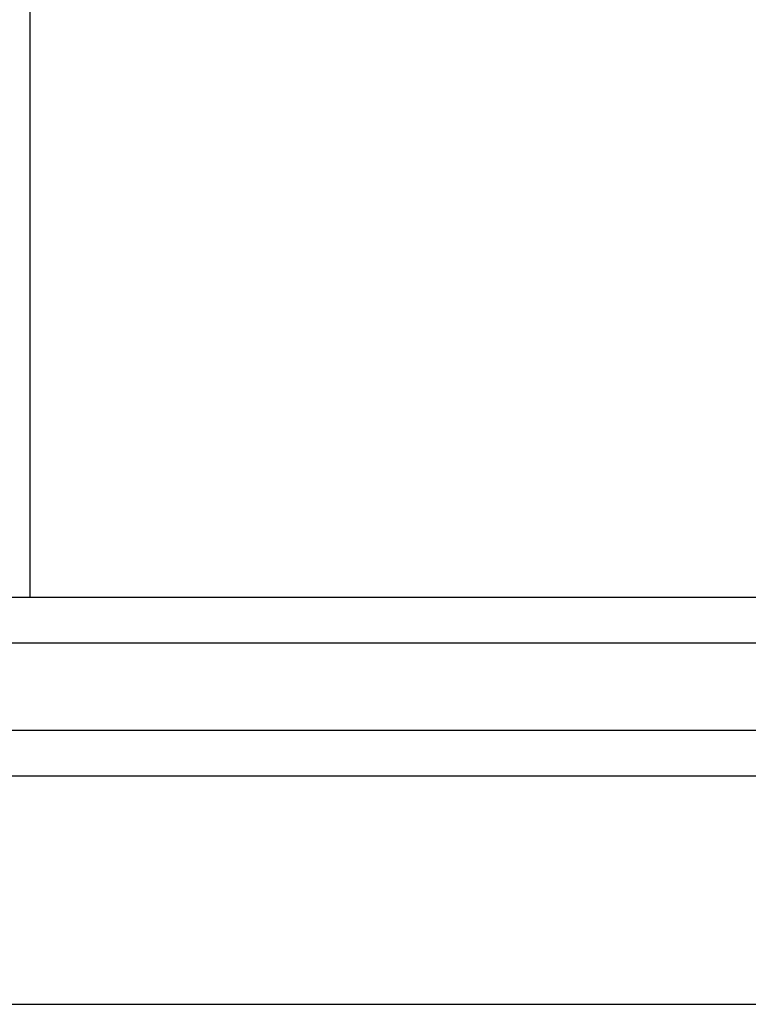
# Model space of a CAD drawing. Header units: inches. Extents: x 3 to 289, y 4 to 291.
# Tile 508 of 634: x 156.728 to 157.526, y 213.39 to 214.467. Entities that reach past the tile are written whole.
import ezdxf

# ---------------------------------------------------------------- set-up
doc = ezdxf.new("R2010")
doc.units = ezdxf.units.IN
doc.header["$LTSCALE"] = 0.5
doc.header["$MEASUREMENT"] = 0
doc.layers.add('PLOTVIEW1', color=7, linetype='Continuous')
doc.layers.add('STR_INS', color=8, linetype='Continuous')

msp = doc.modelspace()

# ---------------------------------------------------------------- linework, layer by layer
at = {"layer": 'PLOTVIEW1', "color": 252, "linetype": 'Continuous'}
msp.add_line((156.7397, 213.835, 0.0197), (156.7397, 214.8616, 0.0197), dxfattribs=at)
at = {"layer": 'PLOTVIEW1', "color": 97, "linetype": 'Continuous'}
for p, q in [((115.1747, 213.69), (161.1747, 213.69)), ((115.1747, 213.64), (161.1747, 213.64)), ((115.1747, 213.39), (161.1747, 213.39))]:
    msp.add_line(p, q, dxfattribs=at)
at = {"layer": 'STR_INS', "color": 4, "linetype": 'Continuous'}
for p, q in [((161.1747, 213.835), (154.6748, 213.835)), ((161.1747, 213.785), (154.6748, 213.785))]:
    msp.add_line(p, q, dxfattribs=at)

doc.saveas('drawing.dxf')
